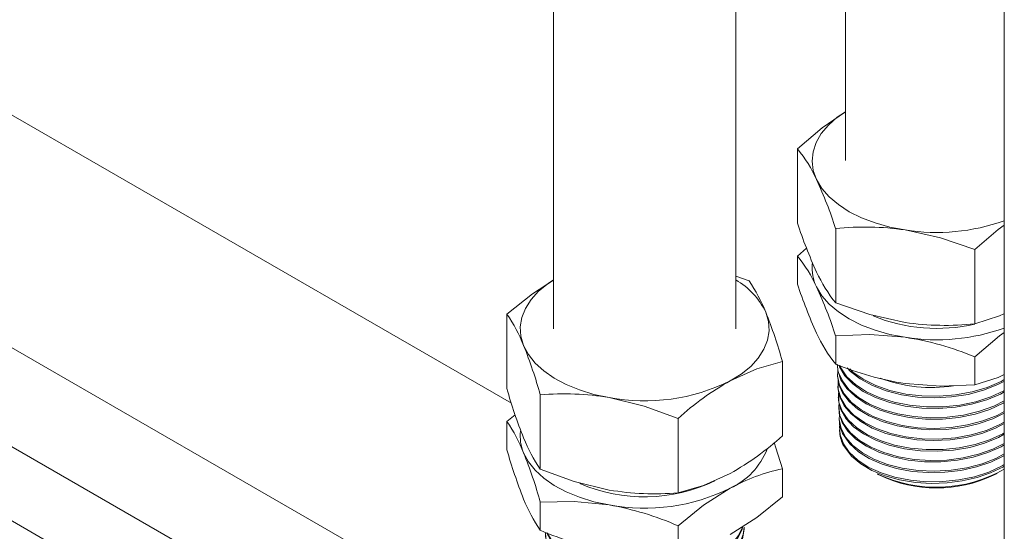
# Model space of a CAD drawing. Header units: millimetres. Extents: x 525 to 29324, y 175 to 20618.
# Tile 341 of 588: x 20936 to 21098, y 11944 to 12029. Entities that reach past the tile are written whole.
import ezdxf

# ---------------------------------------------------------------- set-up
doc = ezdxf.new("R2010")
doc.units = ezdxf.units.MM
doc.linetypes.add('SLD-Continua', pattern=[0])

msp = doc.modelspace()

# ---------------------------------------------------------------- linework, layer by layer
at = {"color": 7, "linetype": 'SLD-Continua', "lineweight": 18, "ltscale": 35}
for p, q in [((21016.72, 11965.58), (20757.24, 12115.33)), ((21016.72, 11965.58), (20757.24, 12115.33)), ((21016.72, 11965.58), (20757.24, 12115.33)), ((21016.72, 11965.58), (20757.24, 12115.33)), ((21016.72, 11965.58), (20757.24, 12115.33)), ((21016.72, 11965.58), (20757.24, 12115.33)), ((21023.67, 12087.38), (21023.67, 11977.85)), ((21053.67, 11977.85), (21053.67, 12087.33)), ((21023.11, 11923.55), (20757.24, 12077)), ((21023.11, 11923.55), (20757.24, 12077)), ((21023.11, 11923.55), (20757.24, 12077)), ((21023.11, 11923.55), (20757.24, 12077)), ((21023.11, 11923.55), (20757.24, 12077)), ((21023.11, 11923.55), (20757.24, 12077)), ((21008.97, 11915.39), (20757.24, 12060.67)), ((21008.97, 11915.39), (20757.24, 12060.67)), ((21008.97, 11915.39), (20757.24, 12060.67)), ((21008.97, 11915.39), (20757.24, 12060.67)), ((21008.97, 11915.39), (20757.24, 12060.67)), ((21008.97, 11915.39), (20757.24, 12060.67)), ((21008.97, 11915.39), (20757.24, 12060.67)), ((21071.75, 12059.63), (21071.75, 12005.6)), ((20998.37, 11909.27), (20757.24, 12048.43)), ((21097.92, 12044.53), (21097.92, 11935)), ((21063.84, 11995.29), (21063.84, 12007.54)), ((21070.14, 11982.12), (21070.14, 11994.37)), ((21065.34, 11991.13), (21063.84, 11989.85)), ((21063.84, 11989.85), (21063.84, 11985.22)), ((21093.05, 11978.68), (21093.05, 11990.93)), ((21053.67, 11986.56), (21055.86, 11985.75)), ((21015.98, 11967.99), (21015.98, 11980.25)), ((21070.14, 11976.68), (21070.14, 11972.05)), ((21061.36, 11960.21), (21061.36, 11972.46)), ((21093.05, 11973.24), (21093.05, 11968.61)), ((21070.43, 11970.21), (21070.44, 11969.96)), ((21070.5, 11968.41), (21070.51, 11968.16)), ((21021.48, 11954.71), (21021.48, 11966.96)), ((21070.57, 11966.61), (21070.58, 11966.35)), ((21070.64, 11964.8), (21070.65, 11964.55)), ((21017.34, 11963.65), (21015.98, 11962.55)), ((21015.98, 11962.55), (21015.98, 11957.92)), ((21044.17, 11950.81), (21044.17, 11963.07)), ((21070.71, 11963), (21070.72, 11962.75)), ((21070.78, 11961.2), (21070.78, 11961.02)), ((21061.36, 11954.77), (21061.36, 11950.13)), ((21076.98, 11953.9), (21077.39, 11953.7)), ((21096.12, 11953.7), (21096.74, 11954.01)), ((21021.48, 11949.27), (21021.48, 11944.63)), ((21044.17, 11945.37), (21044.17, 11940.74)), ((21055.08, 11944.91), (21055.09, 11945.16))]:
    msp.add_line(p, q, dxfattribs=at)
at = {"color": 7, "linetype": 'SLD-Continua', "lineweight": 18, "ltscale": 35, "flags": 128}
for points in [[(21063.84, 12007.54), (21067.92, 12011.01), (21071.75, 12013.63)], [(21071.75, 12013.66), (21070.4, 12012.73), (21068.93, 12011.44), (21067.76, 12010.05), (21066.91, 12008.58), (21066.41, 12007.06), (21066.25, 12005.51), (21066.45, 12003.97), (21066.99, 12002.45)], [(21066.99, 12002.45), (21067.87, 12000.99), (21069.08, 11999.61), (21070.58, 11998.33), (21072.36, 11997.17), (21074.39, 11996.16), (21076.63, 11995.31), (21079.05, 11994.64), (21081.59, 11994.15)], [(21097.92, 11994.95), (21096.9, 11994.23), (21093.05, 11990.93)], [(21093.05, 11990.93), (21087.43, 11992.86), (21081.59, 11994.15)], [(21015.98, 11980.25), (21020.19, 11983.63), (21023.67, 11985.86)], [(21023.67, 11985.91), (21022.75, 11985.3), (21021.2, 11984.04), (21019.95, 11982.67), (21019.02, 11981.22), (21018.43, 11979.71), (21018.18, 11978.17), (21018.28, 11976.62), (21018.73, 11975.1)], [(21066.99, 11984.76), (21067.87, 11983.3), (21069.08, 11981.92), (21070.58, 11980.64), (21072.36, 11979.48), (21074.39, 11978.47), (21076.63, 11977.62), (21079.05, 11976.94), (21081.59, 11976.46)], [(21070.14, 11982.12), (21075.75, 11980.19), (21081.59, 11978.91)], [(21052.77, 11969.26), (21054.59, 11970.39), (21056.14, 11971.66), (21057.39, 11973.02), (21058.32, 11974.48), (21058.91, 11975.99), (21059.16, 11977.53), (21059.06, 11979.07), (21058.61, 11980.6)], [(21093.05, 11978.68), (21097.12, 11979.98), (21097.82, 11980.33)], [(21070.14, 11976.68), (21075.75, 11976.92), (21081.59, 11976.46)], [(21093.05, 11973.24), (21097.12, 11976.71), (21097.92, 11977.25)], [(21018.73, 11975.1), (21019.52, 11973.62), (21020.64, 11972.21), (21022.07, 11970.9), (21023.78, 11969.71), (21025.75, 11968.66), (21027.94, 11967.77), (21030.31, 11967.05), (21032.83, 11966.51)], [(21061.36, 11972.46), (21057.15, 11971.24), (21052.77, 11969.26)], [(21070.4, 11972.02), (21070.57, 11970.77), (21071.24, 11969.25), (21072.33, 11967.85), (21073.87, 11966.55), (21075.73, 11965.45), (21077.96, 11964.52), (21080.37, 11963.83), (21083.03, 11963.38), (21085.73, 11963.2), (21088.53, 11963.29), (21091.21, 11963.63), (21093.84, 11964.25), (21096.19, 11965.09), (21097.92, 11965.97)], [(21097.92, 11965.71), (21097.75, 11965.6), (21095.51, 11964.57), (21093.09, 11963.8), (21090.42, 11963.25), (21087.73, 11962.98), (21084.92, 11962.98), (21082.25, 11963.24), (21079.63, 11963.76), (21077.28, 11964.52), (21075.14, 11965.51), (21073.39, 11966.67), (21071.97, 11968.01), (21071.01, 11969.43), (21070.47, 11970.97), (21070.43, 11971.77)], [(21070.51, 11970.86), (21070.44, 11970.12), (21070.76, 11968.57), (21071.53, 11967.12), (21072.75, 11965.72), (21074.33, 11964.5), (21076.32, 11963.41), (21078.54, 11962.56), (21081.07, 11961.92), (21083.68, 11961.55), (21086.46, 11961.43), (21089.17, 11961.58), (21091.88, 11962), (21094.38, 11962.66), (21096.73, 11963.58), (21097.92, 11964.23)], [(21097.92, 11967.48), (21097.28, 11967.1), (21095.03, 11966.15), (21092.49, 11965.41), (21089.85, 11964.94), (21087.05, 11964.72), (21084.32, 11964.78), (21081.58, 11965.11), (21079.06, 11965.68), (21076.7, 11966.51), (21074.68, 11967.53), (21072.95, 11968.76), (21071.66, 11970.1), (21070.76, 11971.59), (21070.69, 11971.85)], [(21070.81, 11971.81), (21070.96, 11971.43), (21071.98, 11969.96), (21073.38, 11968.66), (21075.21, 11967.47), (21077.31, 11966.51), (21079.75, 11965.74), (21082.31, 11965.24), (21085.08, 11964.98), (21087.81, 11965), (21090.6, 11965.29), (21093.2, 11965.83), (21095.69, 11966.64), (21097.86, 11967.65), (21097.92, 11967.69)], [(21097.82, 11969.18), (21096.85, 11968.65), (21094.47, 11967.72), (21091.94, 11967.05), (21089.19, 11966.62), (21086.44, 11966.48), (21083.63, 11966.6), (21080.99, 11966.98), (21078.43, 11967.63), (21076.18, 11968.49), (21074.17, 11969.59), (21072.57, 11970.83), (21072.04, 11971.44)], [(21072.46, 11971.25), (21072.95, 11970.73), (21074.65, 11969.54), (21076.75, 11968.49), (21079.06, 11967.69), (21081.67, 11967.1), (21084.34, 11966.79), (21087.17, 11966.74), (21089.9, 11966.95), (21092.62, 11967.45), (21095.1, 11968.18), (21097.41, 11969.17), (21097.92, 11969.47)], [(21097.92, 11970.3), (21096.9, 11969.82), (21093.05, 11968.61)], [(21097.92, 11963.96), (21096.04, 11963.03), (21093.61, 11962.18), (21091.06, 11961.6), (21088.32, 11961.26), (21085.6, 11961.19), (21082.84, 11961.39), (21080.27, 11961.85), (21077.82, 11962.56), (21075.68, 11963.48), (21073.8, 11964.62), (21072.34, 11965.89), (21071.25, 11967.32), (21070.62, 11968.8), (21070.49, 11969.96)], [(21070.57, 11969.26), (21070.54, 11967.92), (21070.97, 11966.43), (21071.87, 11964.96), (21073.15, 11963.63), (21074.87, 11962.42), (21076.87, 11961.42), (21079.21, 11960.61), (21081.7, 11960.05), (21084.4, 11959.73), (21087.1, 11959.68), (21089.87, 11959.9), (21092.47, 11960.37), (21094.98, 11961.11), (21097.19, 11962.05), (21097.92, 11962.48)], [(21093.05, 11968.61), (21087.43, 11968.37), (21081.59, 11968.83)], [(21097.92, 11962.24), (21096.48, 11961.47), (21094.19, 11960.59), (21091.62, 11959.94), (21088.98, 11959.55), (21086.2, 11959.42), (21083.52, 11959.55), (21080.85, 11959.96), (21078.42, 11960.6), (21076.17, 11961.49), (21074.27, 11962.55), (21072.68, 11963.81), (21071.53, 11965.18), (21070.79, 11966.67), (21070.51, 11968.16)], [(21070.64, 11967.47), (21070.59, 11967.26), (21070.67, 11965.76), (21071.23, 11964.25), (21072.2, 11962.85), (21073.61, 11961.52), (21075.36, 11960.39), (21077.49, 11959.42), (21079.81, 11958.68), (21082.4, 11958.17), (21085.05, 11957.93), (21087.82, 11957.95), (21090.48, 11958.22), (21093.11, 11958.77), (21095.49, 11959.54), (21097.69, 11960.56), (21097.92, 11960.71)], [(21044.17, 11963.07), (21038.61, 11965.1), (21032.83, 11966.51)], [(21097.92, 11960.49), (21096.97, 11959.94), (21094.68, 11959), (21092.23, 11958.31), (21089.55, 11957.85), (21086.87, 11957.66), (21084.11, 11957.74), (21081.5, 11958.07), (21078.97, 11958.67), (21076.73, 11959.48), (21074.71, 11960.52), (21073.09, 11961.71), (21071.81, 11963.08), (21070.99, 11964.51), (21070.6, 11966.04), (21070.62, 11966.36)], [(21070.72, 11965.58), (21070.64, 11965.1), (21070.84, 11963.57), (21071.48, 11962.11), (21072.58, 11960.71), (21074.05, 11959.46), (21075.93, 11958.35), (21078.05, 11957.45), (21080.49, 11956.76), (21083.04, 11956.33), (21085.77, 11956.14), (21088.45, 11956.22), (21091.15, 11956.57), (21093.66, 11957.16), (21096.05, 11958.01), (21097.92, 11958.96)], [(21097.92, 11958.74), (21097.38, 11958.4), (21095.22, 11957.44), (21092.76, 11956.67), (21090.19, 11956.17), (21087.46, 11955.92), (21084.78, 11955.93), (21082.09, 11956.21), (21079.6, 11956.73), (21077.24, 11957.51), (21075.22, 11958.48), (21073.47, 11959.66), (21072.15, 11960.95), (21071.2, 11962.4), (21070.72, 11963.87), (21070.71, 11964.55)], [(21070.79, 11963.67), (21070.71, 11962.9), (21071.02, 11961.42), (21071.79, 11959.95), (21072.96, 11958.62), (21074.56, 11957.38), (21076.45, 11956.34), (21078.7, 11955.48), (21081.11, 11954.87), (21083.75, 11954.49), (21086.4, 11954.37), (21089.14, 11954.52), (21091.74, 11954.93), (21094.27, 11955.59), (21096.52, 11956.47), (21097.92, 11957.24)], [(21097.92, 11956.96), (21097.82, 11956.9), (21095.68, 11955.86), (21093.34, 11955.07), (21090.75, 11954.49), (21088.12, 11954.19), (21085.37, 11954.14), (21082.74, 11954.35), (21080.16, 11954.83), (21077.82, 11955.53), (21075.68, 11956.47), (21073.91, 11957.58), (21072.46, 11958.87), (21071.27, 11960.61), (21070.79, 11962.07), (21070.78, 11962.75)], [(21070.82, 11961.97), (21070.79, 11961.85), (21070.88, 11960.36), (21071.42, 11958.87), (21072.38, 11957.49), (21073.78, 11956.18), (21075.51, 11955.06), (21077.61, 11954.1), (21079.9, 11953.38), (21082.46, 11952.88), (21085.07, 11952.64), (21087.81, 11952.65), (21090.43, 11952.93), (21093.03, 11953.47), (21095.38, 11954.23), (21097.55, 11955.24), (21097.92, 11955.48)], [(21061.36, 11954.77), (21060.3, 11958.24), (21060, 11959.1)], [(21018.73, 11957.41), (21019.52, 11955.93), (21020.64, 11954.52), (21022.07, 11953.21), (21023.78, 11952.02), (21025.75, 11950.97), (21027.94, 11950.07), (21030.31, 11949.35), (21032.83, 11948.81)], [(21097.92, 11955.22), (21097.77, 11955.12), (21095.64, 11954.09), (21093.42, 11953.33), (21090.98, 11952.77), (21088.49, 11952.45), (21085.89, 11952.37), (21083.26, 11952.53), (21080.65, 11952.96), (21078.29, 11953.61), (21076.11, 11954.51), (21074.28, 11955.57), (21072.76, 11956.84), (21071.34, 11958.79)], [(21021.48, 11954.71), (21027.04, 11952.67), (21032.83, 11951.26)], [(21044.17, 11950.81), (21048.38, 11952.03), (21052.77, 11954.01)], [(21044.17, 11945.37), (21048.38, 11948.76), (21052.77, 11951.56)], [(21021.48, 11949.27), (21027.04, 11949.4), (21032.83, 11948.81)], [(21061.36, 11950.13), (21057.15, 11946.75), (21052.77, 11943.94)], [(21022.33, 11944.28), (21022.4, 11943.34), (21022.98, 11941.81), (21023.99, 11940.39), (21025.45, 11939.06), (21027.23, 11937.92), (21029.4, 11936.95), (21031.77, 11936.21), (21034.4, 11935.71), (21037.08, 11935.47), (21039.89, 11935.5), (21042.58, 11935.8), (21045.24, 11936.36), (21047.64, 11937.16), (21049.85, 11938.2), (21051.69, 11939.41), (21053.2, 11940.83), (21054.27, 11942.32), (21054.92, 11943.95), (21055.05, 11945.17)], [(21055.07, 11944.91), (21055.08, 11944.84), (21054.77, 11943.23), (21053.99, 11941.62), (21052.8, 11940.16), (21051.17, 11938.79), (21049.24, 11937.63), (21046.94, 11936.65), (21044.48, 11935.93), (21041.79, 11935.44), (21039.08, 11935.22), (21036.28, 11935.27), (21033.62, 11935.58), (21031.04, 11936.16), (21028.75, 11936.96), (21026.67, 11938), (21024.99, 11939.18), (21023.65, 11940.56), (21022.78, 11942), (21022.33, 11943.54), (21022.34, 11944.02)], [(21054.86, 11945.28), (21054.69, 11944.63), (21053.83, 11943.08), (21052.5, 11941.59), (21050.83, 11940.3), (21048.75, 11939.15), (21046.45, 11938.24), (21043.87, 11937.55), (21041.21, 11937.13), (21038.4, 11936.97), (21035.67, 11937.08), (21032.96, 11937.46), (21030.48, 11938.09), (21028.17, 11938.96), (21026.22, 11940.02), (21024.57, 11941.29), (21023.36, 11942.66), (21022.56, 11944.16)], [(21022.66, 11944.2), (21022.72, 11943.99), (21023.65, 11942.51), (21024.97, 11941.17), (21026.73, 11939.95), (21028.77, 11938.95), (21031.15, 11938.14), (21033.68, 11937.58), (21036.43, 11937.27), (21039.16, 11937.23), (21041.96, 11937.47), (21044.59, 11937.96), (21047.12, 11938.72), (21049.35, 11939.69), (21051.33, 11940.89), (21052.91, 11942.23), (21054.12, 11943.75), (21054.84, 11945.27)]]:
    msp.add_lwpolyline(points, dxfattribs=at)
at = {"color": 7, "linetype": 'SLD-Continua', "lineweight": 18, "ltscale": 1225}
for centre, radius, start, end in [((21045.62, 11992.76), 23.47, 24.3989, 39.0476), ((21002.86, 11972.83), 70.64, 17.7568, 24.7941), ((21137.14, 12019.18), 77.09, 198.0515, 204.4994), ((21074.97, 11948.89), 45.75, 81.6829, 96.07), ((21086.78, 12026.69), 32.95, 260.9356, 289.7508), ((21045.65, 11975.09), 23.43, 24.3873, 39.0593), ((21073.37, 11987.91), 7.12, 174.8121, 206.2828), ((21089.35, 11997.51), 24.61, 204.7416, 218.705), ((21047.79, 11975.5), 11.96, 25.2457, 60.5516), ((21035.53, 11971.58), 24.78, 21.3495, 34.8761), ((21137.17, 12009.12), 77.12, 198.0526, 204.4982), ((21003.01, 11955.19), 70.48, 17.7488, 24.8021), ((20995.63, 11966.07), 24.81, 21.3557, 34.8698), ((20985.81, 11951.46), 78.42, 15.5322, 21.8126), ((21086.8, 12005.69), 27.77, 247.7732, 283.0614), ((21088.21, 12024.17), 45.75, 261.6829, 276.07), ((21089.35, 11987.44), 24.62, 204.7439, 218.7027), ((21086.78, 12008.99), 32.95, 260.9356, 289.7508), ((21073.77, 11926.59), 50.48, 67.5535, 81.0884), ((20945.85, 11945.93), 78.5, 15.5356, 21.8092), ((21089.41, 12018.7), 50.48, 247.5535, 261.0884), ((21038.66, 11997.87), 31.9, 259.4605, 296.243), ((21075.5, 11928.64), 46.55, 119.2391, 132.3061), ((21085.9, 11991.6), 23.43, 248.9698, 278.9584), ((21098.54, 11991.36), 85.81, 195.8029, 201.542), ((21025.38, 11922.13), 45, 80.4722, 94.9658), ((20995.67, 11948.39), 24.76, 21.3437, 34.8818), ((21025.19, 11960.15), 7.02, 173.267, 203.0523), ((21076.42, 11961.25), 5.64, 182.3854, 205.8612), ((21043.03, 11969.52), 26.15, 201.7038, 214.5217), ((21030.03, 11994.63), 46.55, 299.2391, 312.3061), ((21098.57, 11981.3), 85.84, 195.8039, 201.541), ((20946.02, 11928.3), 78.32, 15.5283, 21.8165), ((21047.78, 11962.33), 11.87, 294.8517, 338.6438), ((21068.1, 11923.53), 31.96, 102.1818, 118.6812), ((21086.71, 11974.51), 22.77, 244.7181, 299.4732), ((21038.64, 11977.05), 26.91, 246.6299, 295.5469), ((21086.75, 11973.61), 22, 244.8104, 295.1896), ((21038.66, 11980.17), 31.9, 259.4605, 296.243), ((21040.28, 11995.65), 45, 260.4722, 274.9658), ((21043.03, 11959.46), 26.16, 201.706, 214.5195), ((21023.97, 11899.22), 50.38, 66.3633, 79.8771), ((21041.68, 11990.79), 50.38, 246.3633, 259.8771)]:
    msp.add_arc(centre, radius, start, end, dxfattribs=at)

doc.saveas('drawing.dxf')
